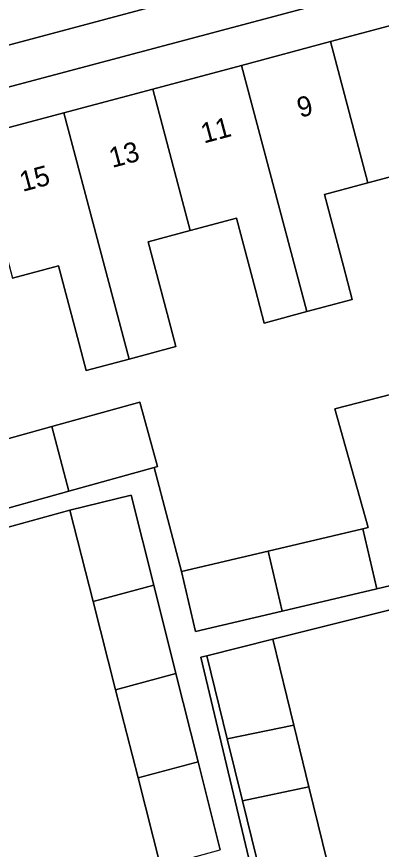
# Model space of a CAD drawing. Extents: x 162542 to 163147, y 380779 to 381521.
# Drawn here: x 163054.27 to 163072.46, y 381090.58 to 381132.04 of the extents above; entities that cross this region are included whole.
import ezdxf

# ---------------------------------------------------------------- set-up
doc = ezdxf.new("R2010")
doc.units = 0
for name, color, linetype in [('IMGEO_Erf', 7, 'Continuous'), ('IMGEO_Pand', 7, 'Continuous'), ('IMGEO_Pand_nummerreeks', 7, 'Continuous'), ('IMGEO_Parkeervlak_open', 7, 'Continuous'), ('IMGEO_Rijbaan_lokaal_open', 7, 'Continuous'), ('IMGEO_Voetpad_open', 7, 'Continuous')]:
    doc.layers.add(name, color=color, linetype=linetype)

msp = doc.modelspace()

# ---------------------------------------------------------------- linework, layer by layer
at = {"layer": 'IMGEO_Erf'}
for points in [[(163074.093, 381124.383), (163071.788, 381123.771), (163069.617, 381123.194), (163070.567, 381119.616), (163071.007, 381117.957), (163068.746, 381117.355), (163066.614, 381116.786), (163066.173, 381118.448), (163065.229, 381122.002), (163062.927, 381121.391), (163060.827, 381120.833), (163061.776, 381117.26), (163062.213, 381115.613), (163059.881, 381114.992), (163057.74, 381114.421), (163057.301, 381116.071), (163056.354, 381119.635), (163054.062, 381119.026)], [(163051.606, 381110.412), (163056.026, 381111.638), (163060.415, 381112.854), (163061.3, 381109.646), (163061.127, 381109.598), (163062.49, 381104.42), (163066.809, 381105.436), (163071.533, 381106.549), (163071.791, 381106.609), (163070.13, 381112.512), (163074.658, 381113.675)], [(163061.444, 381089.75), (163060.324, 381094.138), (163059.204, 381098.528), (163058.085, 381102.916), (163056.922, 381107.477), (163047.262, 381104.816), (163047.882, 381102.499), (163046.193, 381102.044), (163042.624, 381101.083), (163043.209, 381098.91), (163043.78, 381096.791), (163047.378, 381097.76), (163049.029, 381098.205), (163049.632, 381095.95), (163050.235, 381093.692), (163048.592, 381093.25), (163044.994, 381092.281), (163045.564, 381090.163)], [(163077.216, 381103.592), (163067.05, 381101.051), (163068.094, 381096.774), (163068.847, 381093.691), (163069.985, 381089.029)], [(163066.678, 381088.341), (163065.53, 381093), (163064.771, 381096.081), (163063.75, 381100.226), (163063.459, 381100.153), (163068.679, 381078.286)]]:
    msp.add_lwpolyline(points, dxfattribs=at)
at = {"layer": 'IMGEO_Pand'}
for points in [[(163074.352, 381131.982), (163069.92, 381130.801), (163071.788, 381123.771), (163074.093, 381124.383), (163075.034, 381120.84), (163075.483, 381119.15), (163077.611, 381119.717)], [(163068.746, 381117.355), (163071.007, 381117.957), (163070.567, 381119.616), (163069.617, 381123.194), (163071.788, 381123.771), (163069.92, 381130.801), (163065.487, 381129.619)], [(163061.054, 381128.438), (163062.927, 381121.391), (163065.229, 381122.002), (163066.173, 381118.448), (163066.614, 381116.786), (163068.746, 381117.355), (163065.487, 381129.619)], [(163056.621, 381127.257), (163059.881, 381114.992), (163062.213, 381115.613), (163061.776, 381117.26), (163060.827, 381120.833), (163062.927, 381121.391), (163061.054, 381128.438)], [(163056.621, 381127.257), (163052.189, 381126.075), (163054.062, 381119.026), (163056.354, 381119.635), (163057.301, 381116.071), (163057.74, 381114.421), (163059.881, 381114.992)], [(163075.302, 381110.938), (163074.658, 381113.675), (163070.13, 381112.512), (163071.791, 381106.609), (163071.533, 381106.549), (163072.237, 381103.556), (163076.507, 381104.562), (163076.714, 381105.235), (163076.105, 381107.526)], [(163060.415, 381112.854), (163056.026, 381111.638), (163056.882, 381108.42), (163061.127, 381109.598), (163061.3, 381109.646)], [(163056.026, 381111.638), (163051.606, 381110.412), (163052.461, 381107.193), (163056.882, 381108.42)], [(163061.11, 381103.73), (163059.981, 381108.215), (163056.922, 381107.477), (163058.085, 381102.916)], [(163071.533, 381106.549), (163066.809, 381105.436), (163067.513, 381102.444), (163072.237, 381103.556)], [(163066.809, 381105.436), (163062.49, 381104.42), (163063.195, 381101.427), (163067.513, 381102.444)], [(163061.11, 381103.73), (163058.085, 381102.916), (163059.204, 381098.528), (163062.215, 381099.339)], [(163068.094, 381096.774), (163067.05, 381101.051), (163063.75, 381100.226), (163064.771, 381096.081)], [(163060.324, 381094.138), (163063.321, 381094.945), (163062.215, 381099.339), (163059.204, 381098.528)], [(163068.094, 381096.774), (163064.771, 381096.081), (163065.53, 381093), (163068.847, 381093.691)], [(163060.324, 381094.138), (163061.444, 381089.75), (163064.426, 381090.554), (163063.321, 381094.945)], [(163066.678, 381088.341), (163069.985, 381089.029), (163068.847, 381093.691), (163065.53, 381093)]]:
    msp.add_lwpolyline(points, close=True, dxfattribs=at)
at = {"layer": 'IMGEO_Parkeervlak_open'}
for points in [[(163075.288, 381136.345), (163033.724, 381125.26)], [(163034.763, 381123.468), (163075.471, 381134.299)]]:
    msp.add_lwpolyline(points, dxfattribs=at)
at = {"layer": 'IMGEO_Rijbaan_lokaal_open'}
msp.add_lwpolyline([(163119.067, 381151.283), (163118.242, 381151.494), (163117.487, 381151.634), (163116.736, 381151.578), (163111.367, 381150.145), (163081.377, 381142.115), (163048.005, 381133.196), (163045.607, 381132.54), (163032.672, 381129.087), (163033.724, 381125.26), (163075.288, 381136.345)], dxfattribs=at)
at = {"layer": 'IMGEO_Voetpad_open'}
for points in [[(163026.999, 381119.362), (163029.891, 381120.133), (163034.458, 381121.35), (163038.891, 381122.532), (163043.323, 381123.713), (163047.756, 381124.894), (163052.189, 381126.075), (163056.621, 381127.257), (163061.054, 381128.438), (163065.487, 381129.619), (163069.92, 381130.801), (163074.352, 381131.982), (163078.785, 381133.164), (163083.447, 381134.406), (163084.423, 381134.688), (163088.496, 381135.775), (163097.326, 381138.135)], [(163075.471, 381134.299), (163034.763, 381123.468)], [(163076.507, 381104.562), (163072.237, 381103.556), (163067.513, 381102.444), (163063.195, 381101.427), (163062.49, 381104.42), (163061.127, 381109.598), (163056.882, 381108.42), (163052.461, 381107.193), (163048.04, 381105.966), (163043.62, 381104.739), (163039.176, 381103.673), (163034.716, 381102.473), (163034.928, 381101.494), (163039.756, 381102.794), (163045.569, 381104.36), (163047.262, 381104.816), (163056.922, 381107.477), (163059.981, 381108.215), (163061.11, 381103.73), (163062.215, 381099.339), (163063.321, 381094.945), (163064.426, 381090.554)], [(163068.679, 381078.286), (163063.459, 381100.153), (163063.75, 381100.226), (163067.05, 381101.051), (163077.216, 381103.592)]]:
    msp.add_lwpolyline(points, dxfattribs=at)

# ---------------------------------------------------------------- texts
at = {"layer": 'IMGEO_Pand_nummerreeks'}
for s, p in [('9', (163068.405, 381127.002)), ('11', (163063.607, 381125.724)), ('13', (163059.034, 381124.506)), ('15', (163054.571, 381123.317))]:
    msp.add_text(s, height=1, rotation=14.9228, dxfattribs=at).set_placement(p)

doc.saveas('drawing.dxf')
